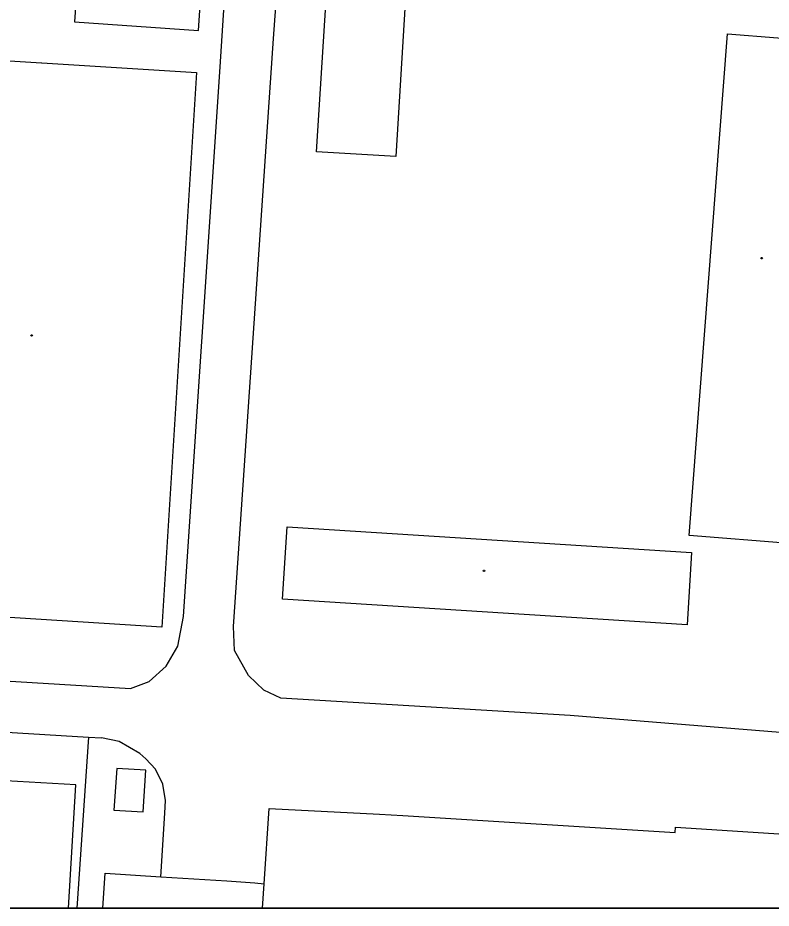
# Model space of a CAD drawing. Extents: x -598233 to -596890, y -1157848 to -1156431.
# Drawn here: x -597364.6 to -597274.4, y -1157848.5 to -1157742 of the extents above; entities that cross this region are included whole.
import ezdxf

# ---------------------------------------------------------------- set-up
doc = ezdxf.new("R2010")
doc.units = 0
for name, color, linetype in [('Level 39', 7, 'Continuous'), ('Level 5', 7, 'Continuous'), ('Level 51', 7, 'Continuous'), ('Vrstva 60', 7, 'Continuous'), ('zajmove_uzemi', 7, 'Continuous')]:
    doc.layers.add(name, color=color, linetype=linetype)

msp = doc.modelspace()

# ---------------------------------------------------------------- linework, layer by layer
at = {"layer": 'Level 39'}
for centre, radius in [((-597275.58, -1157770.71), 0.09), ((-597275.58, -1157770.71), 0.0398), ((-597362.94, -1157779.95), 0.09), ((-597362.94, -1157779.95), 0.0398), ((-597308.8, -1157808.11), 0.09), ((-597308.8, -1157808.11), 0.0398)]:
    msp.add_circle(centre, radius, dxfattribs=at)
at = {"layer": 'Level 5'}
for p, q in [((-597354.4151, -1157848.4611), (-597354.13, -1157844.26)), ((-597335.3057, -1157848.4611), (-597335.11, -1157845.53))]:
    msp.add_line(p, q, dxfattribs=at)
for points in [[(-597342.9699, -1157743.49), (-597339.56, -1157692.85)], [(-597354.88, -1157699.13), (-597356.56, -1157724.13), (-597357.3, -1157735.09), (-597357.79, -1157742.43)], [(-597328.85, -1157758), (-597326.52, -1157721.49)], [(-597317.67, -1157730.98), (-597319.36, -1157758.55)], [(-597357.79, -1157742.43), (-597342.9699, -1157743.49)], [(-597284.24, -1157803.9), (-597279.67, -1157743.88)], [(-597279.67, -1157743.88), (-597267.63, -1157744.82)], [(-597380.3, -1157746.19), (-597343.21, -1157748.51)], [(-597343.21, -1157748.51), (-597347.37, -1157814.83)], [(-597319.36, -1157758.55), (-597328.85, -1157758)], [(-597332.9, -1157811.48), (-597332.36, -1157802.86)], [(-597332.36, -1157802.86), (-597283.95, -1157805.9)], [(-597272.23, -1157804.82), (-597284.24, -1157803.9)], [(-597283.95, -1157805.9), (-597284.5, -1157814.56)], [(-597284.5, -1157814.56), (-597332.9, -1157811.48)], [(-597347.37, -1157814.83), (-597384.45, -1157812.51)], [(-597335.11, -1157845.53), (-597334.51, -1157836.55)], [(-597334.51, -1157836.55), (-597321.31, -1157837.21)], [(-597321.31, -1157837.21), (-597318.53, -1157837.37)], [(-597318.53, -1157837.37), (-597285.94, -1157839.4)], [(-597285.94, -1157839.4), (-597285.9, -1157838.75)], [(-597285.9, -1157838.75), (-597270.4, -1157839.77)], [(-597354.13, -1157844.26), (-597347.4699, -1157844.7)], [(-597347.4699, -1157844.7), (-597339.59, -1157845.17)], [(-597339.59, -1157845.17), (-597336.24, -1157845.44)], [(-597336.24, -1157845.44), (-597335.11, -1157845.53)]]:
    msp.add_lwpolyline(points, dxfattribs=at)
at = {"layer": 'Level 51'}
for p, q in [((-597356.14, -1157828), (-597357.5285, -1157848.4611)), ((-597358.5452, -1157848.4611), (-597357.6599, -1157833.71))]:
    msp.add_line(p, q, dxfattribs=at)
for points in [[(-597340.37, -1157747.81), (-597337.38, -1157701.44)], [(-597333.99, -1157744.43), (-597331.2, -1157706.4699)], [(-597337.11, -1157790.23), (-597333.99, -1157744.43)], [(-597391.68, -1157819.71), (-597351.11, -1157822.18), (-597348.88, -1157821.36), (-597346.84, -1157819.51), (-597345.46, -1157817.11), (-597344.76, -1157813.58), (-597340.37, -1157747.81)], [(-597273.37, -1157827.43), (-597298.49, -1157825.43), (-597333.12, -1157823.33), (-597335.14, -1157822.37), (-597336.99, -1157820.64), (-597338.65, -1157817.64), (-597338.78, -1157814.78), (-597337.11, -1157790.23)], [(-597412.4, -1157824.57), (-597356.14, -1157828)], [(-597356.14, -1157828), (-597354.58, -1157828.1)], [(-597347.4699, -1157844.7), (-597347.01, -1157837.09), (-597346.9, -1157835.59), (-597347.2199, -1157833.61), (-597348.1, -1157831.82), (-597349.26, -1157830.58), (-597350, -1157829.95), (-597352.48, -1157828.54), (-597354.58, -1157828.1)], [(-597352.76, -1157831.75), (-597353.1, -1157836.75)], [(-597349.27, -1157831.95), (-597352.76, -1157831.75)], [(-597349.6, -1157836.94), (-597349.27, -1157831.95)], [(-597357.6599, -1157833.71), (-597373.06, -1157832.82)], [(-597353.1, -1157836.75), (-597349.6, -1157836.94)]]:
    msp.add_lwpolyline(points, dxfattribs=at)
at = {"layer": 'Vrstva 60'}
msp.add_lwpolyline([(-598136.4065, -1157848.4611), (-597003.6644, -1157848.4611)], dxfattribs=at)
at = {"layer": 'zajmove_uzemi'}
msp.add_lwpolyline([(-598232.8901, -1156430.8558), (-596890.4624, -1156430.8558), (-596890.4624, -1157848.4611), (-598232.8901, -1157848.4611)], close=True, dxfattribs=at)

doc.saveas('drawing.dxf')
